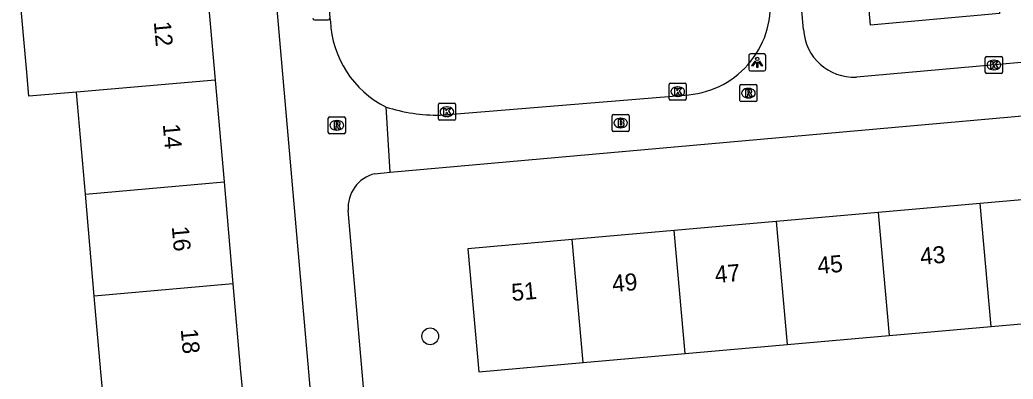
# Model space of a CAD drawing. Extents: x 160557 to 161245, y 385330 to 386505.
# Drawn here: x 160978.3 to 161036.5, y 385499.6 to 385520.6 of the extents above; entities that cross this region are included whole.
import ezdxf

# ---------------------------------------------------------------- set-up
doc = ezdxf.new("R2010")
doc.units = 0
for name, color, linetype in [('IMGEO_Boom', 7, 'Continuous'), ('IMGEO_Brandkraan', 7, 'Continuous'), ('IMGEO_Kolk', 7, 'Continuous'), ('IMGEO_Lichtpunt', 7, 'Continuous'), ('IMGEO_Pand', 7, 'Continuous'), ('IMGEO_Pand_nummerreeks', 7, 'Continuous'), ('IMGEO_Rijbaan_lokaal_open', 7, 'Continuous'), ('IMGEO_Rioolput', 7, 'Continuous'), ('IMGEO_Voetpad_open', 7, 'Continuous')]:
    doc.layers.add(name, color=color, linetype=linetype)

msp = doc.modelspace()

# ---------------------------------------------------------------- linework, layer by layer
at = {"layer": 'IMGEO_Boom'}
msp.add_circle((161002.352, 385502.074), 0.489, dxfattribs=at)
at = {"layer": 'IMGEO_Brandkraan'}
for p, q in [((161013.005, 385514.16), (161013.005, 385515.012)), ((161013.08, 385515.086), (161013.932, 385515.086)), ((161013.493, 385514.866), (161013.518, 385514.866)), ((161014.006, 385515.012), (161014.006, 385514.16)), ((161013.516, 385514.306), (161013.491, 385514.306)), ((161013.932, 385514.086), (161013.08, 385514.086))]:
    msp.add_line(p, q, dxfattribs=at)
for points in [[(161013.005, 385514.16), (161013.005, 385515.012)], [(161013.08, 385515.086), (161013.932, 385515.086)], [(161013.353, 385514.786), (161013.353, 385514.386), (161013.566, 385514.386)], [(161013.584, 385514.786), (161013.353, 385514.786)], [(161013.532, 385514.705), (161013.478, 385514.705), (161013.478, 385514.629)], [(161014.006, 385515.012), (161014.006, 385514.16)], [(161013.478, 385514.629), (161013.531, 385514.629)], [(161013.54, 385514.553), (161013.478, 385514.553), (161013.478, 385514.472)], [(161013.478, 385514.472), (161013.54, 385514.472)], [(161013.932, 385514.086), (161013.08, 385514.086)]]:
    msp.add_lwpolyline(points, dxfattribs=at)
for centre, radius, start, end in [((161013.082, 385515.01), 0.0765, 91.55205, 178.44795), ((161013.082, 385515.01), 0.0765, 91.55205, 178.44795), ((161013.533, 385514.667), 0.0379, 267.82845, 90.93552), ((161013.588, 385514.641), 0.145, 59.4692, 91.53667), ((161013.613, 385514.688), 0.0922, 285.51372, 58.15012), ((161013.93, 385515.01), 0.0765, 1.55205, 88.44795), ((161013.93, 385515.01), 0.0765, 1.55205, 88.44795), ((161013.082, 385514.162), 0.0765, 181.55205, 268.44795), ((161013.082, 385514.162), 0.0765, 181.55205, 268.44795), ((161013.541, 385514.512), 0.0404, 269.87594, 90.50774), ((161013.572, 385514.637), 0.251, 268.66757, 293.53466), ((161013.618, 385514.496), 0.105, 301.31148, 78.98903), ((161013.93, 385514.162), 0.0765, 271.55205, 358.44795), ((161013.93, 385514.162), 0.0765, 271.55205, 358.44795)]:
    msp.add_arc(centre, radius, start, end, dxfattribs=at)
for centre, major_axis, ratio, start_param, end_param in [((161013.492, 385514.586), (-0.387, 0.002), 0.722429, 4.712389, 7.853982), ((161013.517, 385514.586), (-0.39, 0.002), 0.717154, 1.570796, 4.712389)]:
    msp.add_ellipse(centre, major_axis=major_axis, ratio=ratio, start_param=start_param, end_param=end_param, dxfattribs=at)
at = {"layer": 'IMGEO_Kolk'}
for p, q in [((161034.865, 385517.558), (161034.865, 385518.41)), ((161034.94, 385518.484), (161035.792, 385518.484)), ((161035.353, 385518.264), (161035.378, 385518.264)), ((161035.866, 385518.41), (161035.866, 385517.558)), ((161035.376, 385517.704), (161035.351, 385517.704)), ((161035.792, 385517.484), (161034.94, 385517.484)), ((161016.351, 385515.998), (161016.351, 385516.85)), ((161016.426, 385516.924), (161017.278, 385516.924)), ((161016.839, 385516.704), (161016.864, 385516.704)), ((161017.352, 385516.85), (161017.352, 385515.998)), ((161017.278, 385515.924), (161016.426, 385515.924)), ((161016.862, 385516.144), (161016.837, 385516.144)), ((161002.828, 385514.817), (161002.828, 385515.669)), ((161002.903, 385515.743), (161003.755, 385515.743)), ((161003.316, 385515.523), (161003.341, 385515.523)), ((161003.829, 385515.669), (161003.829, 385514.817)), ((161003.755, 385514.743), (161002.903, 385514.743)), ((161003.339, 385514.963), (161003.314, 385514.963))]:
    msp.add_line(p, q, dxfattribs=at)
for points in [[(161034.865, 385517.558), (161034.865, 385518.41)], [(161034.94, 385518.484), (161035.792, 385518.484)], [(161035.866, 385518.41), (161035.866, 385517.558)], [(161035.186, 385518.184), (161035.309, 385518.184), (161035.309, 385518.033), (161035.439, 385518.184), (161035.603, 385518.184), (161035.457, 385518.033), (161035.61, 385517.784), (161035.458, 385517.784), (161035.373, 385517.948), (161035.309, 385517.881), (161035.309, 385517.784), (161035.186, 385517.784), (161035.186, 385518.184)], [(161035.792, 385517.484), (161034.94, 385517.484)], [(161016.351, 385515.998), (161016.351, 385516.85)], [(161016.426, 385516.924), (161017.278, 385516.924)], [(161016.672, 385516.624), (161016.795, 385516.624), (161016.795, 385516.473), (161016.925, 385516.624), (161017.089, 385516.624), (161016.943, 385516.473), (161017.096, 385516.224), (161016.944, 385516.224), (161016.859, 385516.388), (161016.795, 385516.321), (161016.795, 385516.224), (161016.672, 385516.224), (161016.672, 385516.624)], [(161017.352, 385516.85), (161017.352, 385515.998)], [(161017.278, 385515.924), (161016.426, 385515.924)], [(161002.828, 385514.817), (161002.828, 385515.669)], [(161002.903, 385515.743), (161003.755, 385515.743)], [(161003.149, 385515.443), (161003.272, 385515.443), (161003.272, 385515.292), (161003.402, 385515.443), (161003.566, 385515.443), (161003.42, 385515.292), (161003.573, 385515.043), (161003.421, 385515.043), (161003.336, 385515.207), (161003.272, 385515.14), (161003.272, 385515.043), (161003.149, 385515.043), (161003.149, 385515.443)], [(161003.829, 385515.669), (161003.829, 385514.817)], [(161003.755, 385514.743), (161002.903, 385514.743)]]:
    msp.add_lwpolyline(points, dxfattribs=at)
for centre, start, end in [((161034.942, 385518.408), 91.55205, 178.44795), ((161034.942, 385518.408), 91.55205, 178.44795), ((161035.79, 385518.408), 1.55205, 88.44795), ((161035.79, 385518.408), 1.55205, 88.44795), ((161034.942, 385517.56), 181.55205, 268.44795), ((161034.942, 385517.56), 181.55205, 268.44795), ((161035.79, 385517.56), 271.55205, 358.44795), ((161035.79, 385517.56), 271.55205, 358.44795), ((161016.428, 385516.848), 91.55205, 178.44795), ((161016.428, 385516.848), 91.55205, 178.44795), ((161017.276, 385516.848), 1.55205, 88.44795), ((161017.276, 385516.848), 1.55205, 88.44795), ((161016.428, 385516), 181.55205, 268.44795), ((161016.428, 385516), 181.55205, 268.44795), ((161017.276, 385516), 271.55205, 358.44795), ((161017.276, 385516), 271.55205, 358.44795), ((161002.905, 385515.667), 91.55205, 178.44795), ((161002.905, 385515.667), 91.55205, 178.44795), ((161003.753, 385515.667), 1.55205, 88.44795), ((161003.753, 385515.667), 1.55205, 88.44795), ((161002.905, 385514.819), 181.55205, 268.44795), ((161002.905, 385514.819), 181.55205, 268.44795), ((161003.753, 385514.819), 271.55205, 358.44795), ((161003.753, 385514.819), 271.55205, 358.44795)]:
    msp.add_arc(centre, 0.0765, start, end, dxfattribs=at)
for centre, major_axis, ratio, start_param, end_param in [((161035.352, 385517.984), (-0.387, 0.002), 0.722429, 4.712389, 7.853982), ((161035.377, 385517.984), (-0.39, 0.002), 0.717154, 1.570796, 4.712389), ((161016.838, 385516.424), (-0.387, 0.002), 0.722429, 4.712389, 7.853982), ((161016.863, 385516.424), (-0.39, 0.002), 0.717154, 1.570796, 4.712389), ((161003.315, 385515.243), (-0.387, 0.002), 0.722429, 4.712389, 7.853982), ((161003.34, 385515.243), (-0.39, 0.002), 0.717154, 1.570796, 4.712389)]:
    msp.add_ellipse(centre, major_axis=major_axis, ratio=ratio, start_param=start_param, end_param=end_param, dxfattribs=at)
at = {"layer": 'IMGEO_Lichtpunt'}
for p, q in [((160995.568, 385520.633), (160996.376, 385520.633)), ((160995.568, 385520.633), (160996.376, 385520.633)), ((161021.01, 385518.543), (161021.01, 385517.736)), ((161021.01, 385518.543), (161021.01, 385517.736)), ((161021.912, 385518.638), (161021.104, 385518.638)), ((161021.912, 385518.638), (161021.104, 385518.638)), ((161022.006, 385517.736), (161022.006, 385518.543)), ((161022.006, 385517.736), (161022.006, 385518.543)), ((161021.104, 385517.642), (161021.912, 385517.642)), ((161021.104, 385517.642), (161021.912, 385517.642))]:
    msp.add_line(p, q, dxfattribs=at)
for points in [[(161021.384, 385518.207), (161021.423, 385518.179), (161021.235, 385517.917), (161021.197, 385517.944), (161021.384, 385518.207)], [(161021.596, 385518.179), (161021.634, 385518.206), (161021.821, 385517.944), (161021.782, 385517.916), (161021.596, 385518.179)], [(161021.486, 385518.159), (161021.533, 385518.159), (161021.533, 385517.837), (161021.486, 385517.837), (161021.486, 385518.159)]]:
    msp.add_lwpolyline(points, dxfattribs=at)
msp.add_circle((161021.509, 385518.341), 0.0994, dxfattribs=at)
for centre, start, end in [((160995.568, 385520.727), 180, 270), ((160995.568, 385520.727), 180, 270), ((160996.376, 385520.727), 270, 0), ((160996.376, 385520.727), 270, 360), ((161021.104, 385518.543), 90, 180), ((161021.104, 385518.543), 90, 180), ((161021.912, 385518.543), 0, 90), ((161021.912, 385518.543), 0, 90), ((161021.104, 385517.736), 180, 270), ((161021.104, 385517.736), 180, 270), ((161021.912, 385517.736), 270, 0), ((161021.912, 385517.736), 270, 360)]:
    msp.add_arc(centre, 0.0946, start, end, dxfattribs=at)
at = {"layer": 'IMGEO_Pand'}
for points in [[(161035.141, 385527.135), (161035.687, 385521.001), (161028.133, 385520.328), (161027.587, 385526.462)], [(160989.231, 385523.08), (160989.754, 385517.103)], [(160981.633, 385516.392), (160978.842, 385516.148), (160978.699, 385517.774), (160978.318, 385522.125), (160981.11, 385522.369)], [(160989.754, 385517.103), (160981.633, 385516.392)], [(160989.754, 385517.103), (160990.277, 385511.126)], [(160982.156, 385510.415), (160981.633, 385516.392)], [(160982.156, 385510.415), (160990.277, 385511.126)], [(160990.277, 385511.126), (160990.8, 385505.149)], [(160982.679, 385504.438), (160982.156, 385510.415)], [(161040.549, 385510.392), (161034.572, 385509.863)], [(161034.572, 385509.863), (161028.595, 385509.334)], [(161035.209, 385502.649), (161034.572, 385509.863)], [(161028.595, 385509.334), (161022.619, 385508.806)], [(161028.595, 385509.334), (161029.232, 385502.122)], [(161022.619, 385508.806), (161016.642, 385508.277)], [(161022.619, 385508.806), (161023.256, 385501.594)], [(161010.665, 385507.748), (161004.563, 385507.208), (161005.206, 385500), (161011.302, 385500.538)], [(161016.642, 385508.277), (161010.665, 385507.748)], [(161011.302, 385500.538), (161010.665, 385507.748)], [(161017.279, 385501.066), (161016.642, 385508.277)], [(160990.8, 385505.149), (160991.25, 385500), (160991.334, 385499.043), (160983.212, 385498.336), (160983.068, 385500), (160982.679, 385504.438)], [(160990.8, 385505.149), (160982.679, 385504.438)], [(161035.209, 385502.649), (161041.186, 385503.177)], [(161029.232, 385502.122), (161035.209, 385502.649)], [(161023.256, 385501.594), (161029.232, 385502.122)], [(161017.279, 385501.066), (161023.256, 385501.594)], [(161011.302, 385500.538), (161017.279, 385501.066)]]:
    msp.add_lwpolyline(points, dxfattribs=at)
at = {"layer": 'IMGEO_Rijbaan_lokaal_open'}
for points in [[(160996.512, 385520.561), (160994.544, 385542.485), (160991.222, 385580.549)], [(161002.929, 385515.042), (161017.496, 385516.237)]]:
    msp.add_lwpolyline(points, dxfattribs=at)
for centre, radius, start, end in [((161017.008, 385521.483), 5.269, 275.31995, 7.66882), ((161002.387, 385520.786), 5.88, 182.19247, 243.54538), ((161002.848, 385525.158), 10.117, 252.2738, 270.45732)]:
    msp.add_arc(centre, radius, start, end, dxfattribs=at)
at = {"layer": 'IMGEO_Rioolput'}
for p, q in [((161020.491, 385515.91), (161020.491, 385516.762)), ((161020.566, 385516.836), (161021.418, 385516.836)), ((161020.979, 385516.616), (161021.004, 385516.616)), ((161021.492, 385516.762), (161021.492, 385515.91)), ((161021.002, 385516.056), (161020.977, 385516.056)), ((161021.418, 385515.836), (161020.566, 385515.836)), ((160996.382, 385514.02), (160996.382, 385514.872)), ((160996.457, 385514.946), (160997.309, 385514.946)), ((160996.87, 385514.726), (160996.895, 385514.726)), ((160997.383, 385514.872), (160997.383, 385514.02)), ((160996.893, 385514.166), (160996.868, 385514.166)), ((160997.309, 385513.946), (160996.457, 385513.946))]:
    msp.add_line(p, q, dxfattribs=at)
for points in [[(161020.491, 385515.91), (161020.491, 385516.762)], [(161020.566, 385516.836), (161021.418, 385516.836)], [(161021.08, 385516.534), (161020.828, 385516.536), (161020.828, 385516.136)], [(161021.006, 385516.455), (161020.952, 385516.455), (161020.952, 385516.374)], [(161021.492, 385516.762), (161021.492, 385515.91)], [(161020.828, 385516.136), (161020.952, 385516.136), (161020.952, 385516.298), (161020.963, 385516.298)], [(161020.952, 385516.374), (161021.004, 385516.374)], [(161021.01, 385516.269), (161021.081, 385516.136), (161021.221, 385516.136), (161021.156, 385516.262)], [(161021.418, 385515.836), (161020.566, 385515.836)], [(160996.382, 385514.02), (160996.382, 385514.872)], [(160996.457, 385514.946), (160997.309, 385514.946)], [(160997.383, 385514.872), (160997.383, 385514.02)], [(160996.971, 385514.644), (160996.719, 385514.646), (160996.719, 385514.246)], [(160996.719, 385514.246), (160996.843, 385514.246), (160996.843, 385514.408), (160996.854, 385514.408)], [(160996.897, 385514.565), (160996.843, 385514.565), (160996.843, 385514.484)], [(160996.843, 385514.484), (160996.895, 385514.484)], [(160996.901, 385514.379), (160996.972, 385514.246), (160997.112, 385514.246), (160997.047, 385514.372)], [(160997.309, 385513.946), (160996.457, 385513.946)]]:
    msp.add_lwpolyline(points, dxfattribs=at)
for centre, radius, start, end in [((161020.568, 385516.76), 0.0765, 91.55205, 178.44795), ((161020.568, 385516.76), 0.0765, 91.55205, 178.44795), ((161021.012, 385516.359), 0.0964, 77.00612, 93.18647), ((161021.026, 385516.416), 0.0378, 276.66336, 79.67722), ((161021.079, 385516.424), 0.109, 350.36119, 89.41601), ((161021.416, 385516.76), 0.0765, 1.55205, 88.44795), ((161021.416, 385516.76), 0.0765, 1.55205, 88.44795), ((161020.568, 385515.912), 0.0765, 181.55205, 268.44795), ((161020.568, 385515.912), 0.0765, 181.55205, 268.44795), ((161020.962, 385516.245), 0.0533, 26.02933, 88.69889), ((161020.988, 385516.563), 0.19, 274.7715, 282.96867), ((161021.077, 385516.424), 0.112, 277.58423, 350.98172), ((161021.061, 385516.209), 0.108, 29.51342, 73.79051), ((161021.416, 385515.912), 0.0765, 271.55205, 358.44795), ((161021.416, 385515.912), 0.0765, 271.55205, 358.44795), ((160996.459, 385514.87), 0.0765, 91.55205, 178.44795), ((160996.459, 385514.87), 0.0765, 91.55205, 178.44795), ((160997.307, 385514.87), 0.0765, 1.55205, 88.44795), ((160997.307, 385514.87), 0.0765, 1.55205, 88.44795), ((160996.853, 385514.355), 0.0533, 26.02933, 88.69889), ((160996.879, 385514.673), 0.19, 274.7715, 282.96867), ((160996.903, 385514.469), 0.0964, 77.00612, 93.18647), ((160996.917, 385514.526), 0.0378, 276.66336, 79.67722), ((160996.97, 385514.534), 0.109, 350.36119, 89.41601), ((160996.968, 385514.534), 0.112, 277.58423, 350.98172), ((160996.952, 385514.319), 0.108, 29.51342, 73.79051), ((160996.459, 385514.022), 0.0765, 181.55205, 268.44795), ((160996.459, 385514.022), 0.0765, 181.55205, 268.44795), ((160997.307, 385514.022), 0.0765, 271.55205, 358.44795), ((160997.307, 385514.022), 0.0765, 271.55205, 358.44795)]:
    msp.add_arc(centre, radius, start, end, dxfattribs=at)
for centre, major_axis, ratio, start_param, end_param in [((161020.978, 385516.336), (-0.387, 0.002), 0.722429, 4.712389, 7.853982), ((161021.003, 385516.336), (-0.39, 0.002), 0.717154, 1.570796, 4.712389), ((160996.869, 385514.446), (-0.387, 0.002), 0.722429, 4.712389, 7.853982), ((160996.894, 385514.446), (-0.39, 0.002), 0.717154, 1.570796, 4.712389)]:
    msp.add_ellipse(centre, major_axis=major_axis, ratio=ratio, start_param=start_param, end_param=end_param, dxfattribs=at)
at = {"layer": 'IMGEO_Voetpad_open'}
for points in [[(161024.214, 385520.068), (161021.018, 385555.971)], [(160996.184, 385489.155), (160995.24, 385500), (160990.465, 385554.835)], [(161045.951, 385518.924), (161027.313, 385517.272)], [(161000, 385511.691), (160999.768, 385515.522)], [(161000, 385511.691), (161046.24, 385515.824)], [(160999.112, 385511.612), (161000, 385511.691)], [(160999.286, 385489.399), (160998.37, 385500), (160997.554, 385509.444)]]:
    msp.add_lwpolyline(points, dxfattribs=at)
for centre, radius, start, end in [((161027.18, 385520.24), 2.971, 183.32045, 272.56432), ((160999.591, 385509.624), 2.045, 103.53713, 185.0582)]:
    msp.add_arc(centre, radius, start, end, dxfattribs=at)

# ---------------------------------------------------------------- texts
at = {"layer": 'IMGEO_Pand_nummerreeks'}
for s, rotation, p in [('12', 275.00171, (160986.162, 385520.514)), ('14', 274.99997, (160986.689, 385514.505)), ('16', 274.99997, (160987.215, 385508.499)), ('43', 5.05656, (161031.085, 385506.261)), ('45', 5.05656, (161025.072, 385505.729)), ('47', 5.05656, (161019.06, 385505.197)), ('49', 5.05656, (161013.047, 385504.665)), ('51', 5.05656, (161007.148, 385504.143)), ('18', 274.99997, (160987.74, 385502.49))]:
    msp.add_text(s, height=1, rotation=rotation, dxfattribs=at).set_placement(p)

doc.saveas('drawing.dxf')
